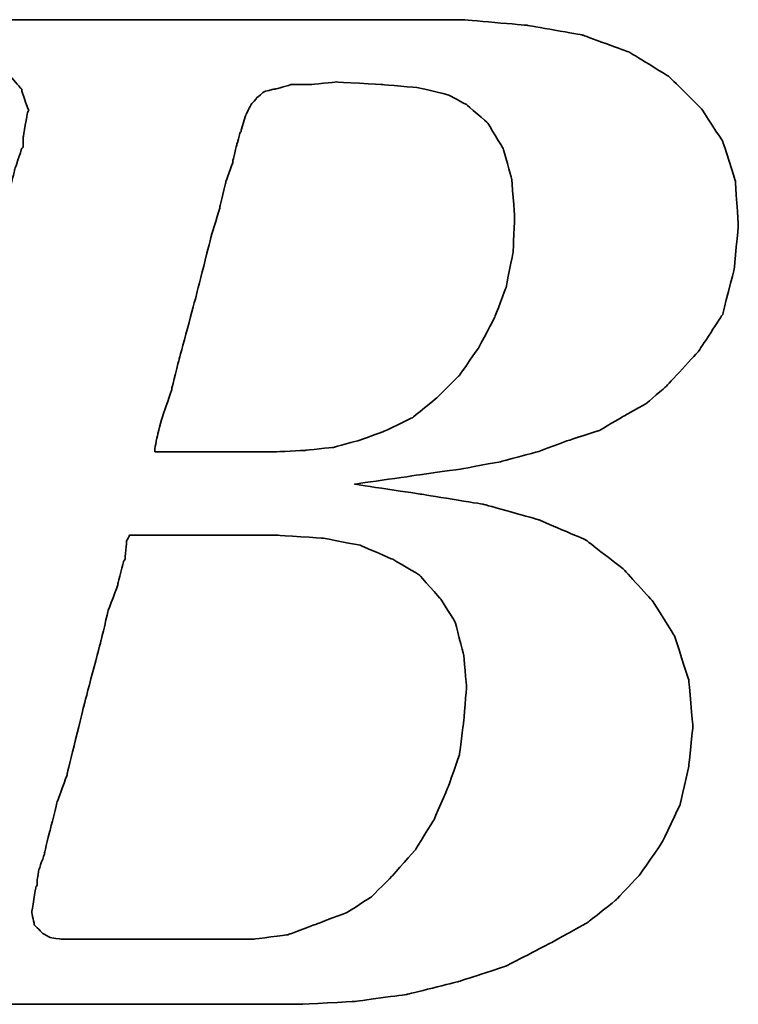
# Model space of a CAD drawing. Header units: millimetres. Extents: x -386 to 3135, y -1989 to 860.
# Tile 577 of 596: x 1724.11 to 1727.52, y -247.77 to -243.1. Entities that reach past the tile are written whole.
import ezdxf

# ---------------------------------------------------------------- set-up
doc = ezdxf.new("R2010")
doc.units = ezdxf.units.MM
doc.layers.add('DIM', color=4, linetype='CONTINUOUS')
doc.layers.add('layer 1', color=7, linetype='CONTINUOUS')

# ---------------------------------------------------------------- blocks, each defined once
blk = doc.blocks.new('TBI MOTION logo(完整正式版)')
at = {"layer": 'layer 1', "color": 22, "lineweight": 35}
for points, knots in [([(-64.65375, -6.86375), (-64.65375, -6.86375), (-64.84375, -7.29625), (-64.84375, -7.29625), (-64.84375, -7.29625), (-64.84375, -7.29625), (-64.86875, -7.34375), (-64.86875, -7.34375), (-64.86875, -7.34375), (-64.86875, -7.34375), (-64.86875, -7.36875), (-64.86875, -7.36875), (-64.86875, -7.36875), (-64.86875, -7.36875), (-65.15375, -7.65375), (-65.15375, -7.65375), (-65.15375, -7.65375), (-65.15375, -7.65375), (-65.17875, -7.65375), (-65.17875, -7.65375), (-65.17875, -7.65375), (-65.17875, -7.65375), (-65.20375, -7.67875), (-65.20375, -7.67875), (-65.20375, -7.67875), (-65.20375, -7.67875), (-65.58875, -7.87125), (-65.58875, -7.87125), (-65.58875, -7.87125), (-65.58875, -7.87125), (-65.63375, -7.87125), (-65.63375, -7.87125), (-65.63375, -7.87125), (-65.63375, -7.87125), (-65.65875, -7.89375), (-65.65875, -7.89375), (-65.65875, -7.89375), (-65.65875, -7.89375), (-66.09375, -7.94375), (-66.09375, -7.94375), (-66.09375, -7.94375), (-66.09375, -7.94375), (-66.11375, -7.94375), (-66.11375, -7.94375), (-66.11375, -7.94375), (-66.11375, -7.94375), (-66.16375, -7.94375), (-66.16375, -7.94375), (-66.16375, -7.94375), (-66.16375, -7.94375), (-66.30875, -7.94375), (-66.30875, -7.94375), (-66.30875, -7.94375), (-66.30875, -7.94375), (-66.69375, -7.94375), (-66.69375, -7.94375), (-66.69375, -7.94375), (-66.69375, -7.94375), (-67.07375, -7.94375), (-67.07375, -7.94375), (-67.07375, -7.94375), (-67.07375, -7.94375), (-67.12375, -7.94375), (-67.12375, -7.94375), (-67.12375, -7.94375), (-67.12375, -7.94375), (-67.12375, -7.96625), (-67.12375, -7.96625), (-67.12375, -7.96625), (-67.12375, -7.96625), (-67.14875, -7.99125), (-67.14875, -7.99125), (-67.14875, -7.99125), (-67.14875, -7.99125), (-67.24375, -8.34875), (-67.24375, -8.34875), (-67.24375, -8.34875), (-67.24375, -8.34875), (-67.31375, -8.68625), (-67.31375, -8.68625), (-67.31375, -8.68625), (-67.31375, -8.68625), (-67.26875, -8.68625), (-67.26875, -8.68625), (-67.26875, -8.68625), (-67.26875, -8.68625), (-67.07375, -8.68625), (-67.07375, -8.68625), (-67.07375, -8.68625), (-67.07375, -8.68625), (-66.54875, -8.68625), (-66.54875, -8.68625), (-66.54875, -8.68625), (-66.54875, -8.68625), (-65.82625, -8.68625), (-65.82625, -8.68625), (-65.82625, -8.68625), (-65.82625, -8.68625), (-65.01375, -8.68625), (-65.01375, -8.68625), (-65.01375, -8.68625), (-65.01375, -8.68625), (-64.05375, -8.68625), (-64.05375, -8.68625), (-64.05375, -8.68625), (-64.05375, -8.68625), (-62.08375, -8.68625), (-62.08375, -8.68625), (-62.08375, -8.68625), (-62.08375, -8.68625), (-60.06875, -8.68625), (-60.06875, -8.68625), (-60.06875, -8.68625), (-60.06875, -8.68625), (-59.10875, -8.68625), (-59.10875, -8.68625), (-59.10875, -8.68625), (-59.10875, -8.68625), (-58.29375, -8.68625), (-58.29375, -8.68625), (-58.29375, -8.68625), (-58.29375, -8.68625), (-57.57375, -8.68625), (-57.57375, -8.68625), (-57.57375, -8.68625), (-57.57375, -8.68625), (-57.04875, -8.68625), (-57.04875, -8.68625), (-57.04875, -8.68625), (-57.04875, -8.68625), (-56.85375, -8.68625), (-56.85375, -8.68625), (-56.85375, -8.68625), (-56.85375, -8.68625), (-56.70875, -8.68625), (-56.70875, -8.68625), (-56.70875, -8.68625), (-56.70875, -8.68625), (-56.61375, -8.68625), (-56.61375, -8.68625), (-56.61375, -8.68625), (-56.61375, -8.68625), (-56.56875, -8.68625), (-56.56875, -8.68625), (-56.56875, -8.68625), (-56.56875, -8.68625), (-55.65375, -8.63875), (-55.65375, -8.63875), (-55.65375, -8.63875), (-55.65375, -8.63875), (-54.76875, -8.51875), (-54.76875, -8.51875), (-54.76875, -8.51875), (-54.76875, -8.51875), (-53.90375, -8.30375), (-53.90375, -8.30375), (-53.90375, -8.30375), (-53.90375, -8.30375), (-53.08875, -8.03875), (-53.08875, -8.03875), (-53.08875, -8.03875), (-53.08875, -8.03875), (-52.34375, -7.65375), (-52.34375, -7.65375), (-52.34375, -7.65375), (-52.34375, -7.65375), (-51.69875, -7.29625), (-51.69875, -7.29625), (-51.69875, -7.29625), (-51.69875, -7.29625), (-51.21875, -6.91125), (-51.21875, -6.91125), (-51.21875, -6.91125), (-51.21875, -6.91125), (-50.83375, -6.50375), (-50.83375, -6.50375), (-50.83375, -6.50375), (-50.83375, -6.50375), (-50.44875, -5.94875), (-50.44875, -5.94875), (-50.44875, -5.94875), (-50.44875, -5.94875), (-50.13875, -5.30375), (-50.13875, -5.30375), (-50.13875, -5.30375), (-50.13875, -5.30375), (-49.99375, -4.65375), (-49.99375, -4.65375), (-49.99375, -4.65375), (-49.99375, -4.65375), (-49.92375, -3.98375), (-49.92375, -3.98375), (-49.92375, -3.98375), (-49.92375, -3.98375), (-49.99375, -3.19374), (-49.99375, -3.19374), (-49.99375, -3.19374), (-49.99375, -3.19374), (-50.23374, -2.44874), (-50.23374, -2.44874), (-50.23374, -2.44874), (-50.23374, -2.44874), (-50.59375, -1.87374), (-50.59375, -1.87374), (-50.59375, -1.87374), (-50.59375, -1.87374), (-51.09875, -1.31874), (-51.09875, -1.31874), (-51.09875, -1.31874), (-51.09875, -1.31874), (-51.74375, -0.81875), (-51.74375, -0.81875), (-51.74375, -0.81875), (-51.74375, -0.81875), (-52.53875, -0.48125), (-52.53875, -0.48125), (-52.53875, -0.48125), (-52.53875, -0.48125), (-53.47375, -0.21875), (-53.47375, -0.21875), (-53.47375, -0.21875), (-53.47375, -0.21875), (-54.52875, -0.04874), (-54.52875, -0.04874), (-54.52875, -0.04874), (-54.52875, -0.04874), (-55.65375, 0.12125), (-55.65375, 0.12125), (-55.65375, 0.12125), (-55.65375, 0.12125), (-54.50375, 0.28624), (-54.50375, 0.28624), (-54.50375, 0.28624), (-54.50375, 0.28624), (-53.83375, 0.38124), (-53.83375, 0.38124), (-53.83375, 0.38124), (-53.83375, 0.38124), (-53.18375, 0.50125), (-53.18375, 0.50125), (-53.18375, 0.50125), (-53.18375, 0.50125), (-52.55875, 0.66874), (-52.55875, 0.66874), (-52.55875, 0.66874), (-52.55875, 0.66874), (-52.03375, 0.86124), (-52.03375, 0.86124), (-52.03375, 0.86124), (-52.03375, 0.86124), (-51.50374, 1.03124), (-51.50374, 1.03124), (-51.50374, 1.03124), (-51.50374, 1.03124), (-51.09875, 1.27125), (-51.09875, 1.27125), (-51.09875, 1.27125), (-51.09875, 1.27125), (-50.71375, 1.48624), (-50.71375, 1.48624), (-50.71375, 1.48624), (-50.71375, 1.48624), (-50.37625, 1.77625), (-50.37625, 1.77625), (-50.37625, 1.77625), (-50.37625, 1.77625), (-49.82375, 2.37625), (-49.82375, 2.37625), (-49.82375, 2.37625), (-49.82375, 2.37625), (-49.41875, 2.99625), (-49.41875, 2.99625), (-49.41875, 2.99625), (-49.41875, 2.99625), (-49.22375, 3.76625), (-49.22375, 3.76625), (-49.22375, 3.76625), (-49.22375, 3.76625), (-49.15375, 4.50874), (-49.15375, 4.50874), (-49.15375, 4.50874), (-49.15375, 4.50874), (-49.20375, 5.25125), (-49.20375, 5.25125), (-49.20375, 5.25125), (-49.20375, 5.25125), (-49.41875, 5.92625), (-49.41875, 5.92625), (-49.41875, 5.92625), (-49.41875, 5.92625), (-49.77875, 6.47625), (-49.77875, 6.47625), (-49.77875, 6.47625), (-49.77875, 6.47625), (-50.33125, 7.02624), (-50.33125, 7.02624), (-50.33125, 7.02624), (-50.33125, 7.02624), (-51.00125, 7.43625), (-51.00125, 7.43625), (-51.00125, 7.43625), (-51.00125, 7.43625), (-51.79375, 7.72625), (-51.79375, 7.72625), (-51.79375, 7.72625), (-51.79375, 7.72625), (-52.72875, 7.89124), (-52.72875, 7.89124), (-52.72875, 7.89124), (-52.72875, 7.89124), (-53.83375, 7.98625), (-53.83375, 7.98625), (-53.83375, 7.98625), (-53.83375, 7.98625), (-53.92875, 7.98625), (-53.92875, 7.98625), (-53.92875, 7.98625), (-53.92875, 7.98625), (-54.26375, 7.98625), (-54.26375, 7.98625), (-54.26375, 7.98625), (-54.26375, 7.98625), (-54.74375, 7.98625), (-54.74375, 7.98625), (-54.74375, 7.98625), (-54.74375, 7.98625), (-55.36875, 7.98625), (-55.36875, 7.98625), (-55.36875, 7.98625), (-55.36875, 7.98625), (-56.13375, 7.98625), (-56.13375, 7.98625), (-56.13375, 7.98625), (-56.13375, 7.98625), (-56.94875, 7.98625), (-56.94875, 7.98625), (-56.94875, 7.98625), (-56.94875, 7.98625), (-58.77625, 7.98625), (-58.77625, 7.98625), (-58.77625, 7.98625), (-58.77625, 7.98625), (-60.59875, 7.98625), (-60.59875, 7.98625), (-60.59875, 7.98625), (-60.59875, 7.98625), (-61.41375, 7.98625), (-61.41375, 7.98625), (-61.41375, 7.98625), (-61.41375, 7.98625), (-62.17875, 7.98625), (-62.17875, 7.98625), (-62.17875, 7.98625), (-62.17875, 7.98625), (-62.80375, 7.98625), (-62.80375, 7.98625), (-62.80375, 7.98625), (-62.80375, 7.98625), (-63.30625, 7.98625), (-63.30625, 7.98625), (-63.30625, 7.98625), (-63.30625, 7.98625), (-63.57375, 7.98625), (-63.57375, 7.98625), (-63.57375, 7.98625), (-63.57375, 7.98625), (-63.57375, 7.96375), (-63.57375, 7.96375), (-63.57375, 7.96375), (-63.57375, 7.96375), (-63.59875, 7.94125), (-63.59875, 7.94125), (-63.59875, 7.94125), (-63.59875, 7.94125), (-63.69375, 7.55625), (-63.69375, 7.55625), (-63.69375, 7.55625), (-63.69375, 7.55625), (-63.76375, 7.24624), (-63.76375, 7.24624), (-63.76375, 7.24624), (-63.76375, 7.24624), (-63.23875, 7.24624), (-63.23875, 7.24624), (-63.23875, 7.24624), (-63.23875, 7.24624), (-62.75875, 7.24624), (-62.75875, 7.24624), (-62.75875, 7.24624), (-62.75875, 7.24624), (-62.61125, 7.24624), (-62.61125, 7.24624), (-62.61125, 7.24624), (-62.61125, 7.24624), (-62.56625, 7.24624), (-62.56625, 7.24624), (-62.56625, 7.24624), (-62.56625, 7.24624), (-62.22875, 7.24624), (-62.22875, 7.24624), (-62.22875, 7.24624), (-62.22875, 7.24624), (-62.20375, 7.24624), (-62.20375, 7.24624), (-62.20375, 7.24624), (-62.20375, 7.24624), (-62.17875, 7.21875), (-62.17875, 7.21875), (-62.17875, 7.21875), (-62.17875, 7.21875), (-61.96375, 7.17125), (-61.96375, 7.17125), (-61.96375, 7.17125), (-61.96375, 7.17125), (-61.72375, 7.12624), (-61.72375, 7.12624), (-61.72375, 7.12624), (-61.72375, 7.12624), (-61.70375, 7.12624), (-61.70375, 7.12624), (-61.70375, 7.12624), (-61.70375, 7.12624), (-61.55875, 7.07624), (-61.55875, 7.07624), (-61.55875, 7.07624), (-61.55875, 7.07624), (-61.50875, 7.07624), (-61.50875, 7.07624), (-61.50875, 7.07624), (-61.50875, 7.07624), (-61.48375, 7.02624), (-61.48375, 7.02624), (-61.48375, 7.02624), (-61.48375, 7.02624), (-61.31875, 6.83375), (-61.31875, 6.83375), (-61.31875, 6.83375), (-61.31875, 6.83375), (-61.29375, 6.81125), (-61.29375, 6.81125), (-61.29375, 6.81125), (-61.29375, 6.81125), (-61.29375, 6.78625), (-61.29375, 6.78625), (-61.29375, 6.78625), (-61.29375, 6.78625), (-61.19875, 6.50124), (-61.19875, 6.50124), (-61.19875, 6.50124), (-61.19875, 6.50124), (-61.17375, 6.45124), (-61.17375, 6.45124), (-61.17375, 6.45124), (-61.17375, 6.45124), (-61.19875, 6.40625), (-61.19875, 6.40625), (-61.19875, 6.40625), (-61.19875, 6.40625), (-61.26875, 5.99624), (-61.26875, 5.99624), (-61.26875, 5.99624), (-61.26875, 5.99624), (-61.26875, 5.85125), (-61.26875, 5.85125), (-61.26875, 5.85125), (-61.26875, 5.85125), (-61.26875, 5.82625), (-61.26875, 5.82625), (-61.26875, 5.82625), (-61.26875, 5.82625), (-61.29375, 5.80625), (-61.29375, 5.80625), (-61.29375, 5.80625), (-61.29375, 5.80625), (-61.34125, 5.66125), (-61.34125, 5.66125), (-61.34125, 5.66125), (-61.34125, 5.66125), (-61.41375, 5.44625), (-61.41375, 5.44625), (-61.41375, 5.44625), (-61.41375, 5.44625), (-61.48375, 5.15625), (-61.48375, 5.15625), (-61.48375, 5.15625), (-61.48375, 5.15625), (-61.58375, 4.82124), (-61.58375, 4.82124), (-61.58375, 4.82124), (-61.58375, 4.82124), (-61.79875, 4.00375), (-61.79875, 4.00375), (-61.79875, 4.00375), (-61.79875, 4.00375), (-62.05875, 2.99625), (-62.05875, 2.99625), (-62.05875, 2.99625), (-62.05875, 2.99625), (-62.34875, 1.91625), (-62.34875, 1.91625), (-62.34875, 1.91625), (-62.34875, 1.91625), (-62.97375, -0.41124), (-62.97375, -0.41124), (-62.97375, -0.41124), (-62.97375, -0.41124), (-63.59875, -2.75875), (-63.59875, -2.75875), (-63.59875, -2.75875), (-63.59875, -2.75875), (-63.88375, -3.86374), (-63.88375, -3.86374), (-63.88375, -3.86374), (-63.88375, -3.86374), (-64.14875, -4.82374), (-64.14875, -4.82374), (-64.14875, -4.82374), (-64.14875, -4.82374), (-64.36375, -5.64125), (-64.36375, -5.64125), (-64.36375, -5.64125), (-64.36375, -5.64125), (-64.43625, -5.97625), (-64.43625, -5.97625), (-64.43625, -5.97625), (-64.43625, -5.97625), (-64.50875, -6.28625), (-64.50875, -6.28625), (-64.50875, -6.28625), (-64.50875, -6.28625), (-64.50875, -6.30875), (-64.50875, -6.30875), (-64.50875, -6.30875), (-64.50875, -6.30875), (-64.57875, -6.50375), (-64.57875, -6.50375), (-64.57875, -6.50375), (-64.57875, -6.50375), (-64.62875, -6.69625), (-64.62875, -6.69625), (-64.62875, -6.69625), (-64.62875, -6.69625), (-64.62875, -6.76875), (-64.62875, -6.76875), (-64.62875, -6.76875), (-64.62875, -6.76875), (-64.62875, -6.81375), (-64.62875, -6.81375), (-64.62875, -6.81375), (-64.62875, -6.81375), (-64.62875, -6.83875), (-64.62875, -6.83875), (-64.62875, -6.83875), (-64.62875, -6.83875), (-64.65375, -6.86375), (-64.65375, -6.86375)], [0, 0, 0, 0, 0.00719424, 0.00719424, 0.00719424, 0.00719425, 0.01438849, 0.01438849, 0.01438849, 0.0143885, 0.02158273, 0.02158273, 0.02158273, 0.02158274, 0.02877698, 0.02877698, 0.02877698, 0.02877699, 0.03597122, 0.03597122, 0.03597122, 0.03597123, 0.04316547, 0.04316547, 0.04316547, 0.04316548, 0.05035971, 0.05035971, 0.05035971, 0.05035972, 0.05755396, 0.05755396, 0.05755396, 0.05755397, 0.0647482, 0.0647482, 0.0647482, 0.06474821, 0.07194245, 0.07194245, 0.07194245, 0.07194246, 0.07913669, 0.07913669, 0.07913669, 0.0791367, 0.08633094, 0.08633094, 0.08633094, 0.08633095, 0.09352518, 0.09352518, 0.09352518, 0.09352519, 0.10071942, 0.10071942, 0.10071942, 0.10071943, 0.10791367, 0.10791367, 0.10791367, 0.10791368, 0.11510791, 0.11510791, 0.11510791, 0.11510792, 0.12230216, 0.12230216, 0.12230216, 0.12230217, 0.1294964, 0.1294964, 0.1294964, 0.12949641, 0.13669065, 0.13669065, 0.13669065, 0.13669066, 0.14388489, 0.14388489, 0.14388489, 0.1438849, 0.15107914, 0.15107914, 0.15107914, 0.15107915, 0.15827338, 0.15827338, 0.15827338, 0.15827339, 0.16546763, 0.16546763, 0.16546763, 0.16546764, 0.17266187, 0.17266187, 0.17266187, 0.17266188, 0.17985612, 0.17985612, 0.17985612, 0.17985613, 0.18705036, 0.18705036, 0.18705036, 0.18705037, 0.1942446, 0.1942446, 0.1942446, 0.19424461, 0.20143885, 0.20143885, 0.20143885, 0.20143886, 0.20863309, 0.20863309, 0.20863309, 0.2086331, 0.21582734, 0.21582734, 0.21582734, 0.21582735, 0.22302158, 0.22302158, 0.22302158, 0.22302159, 0.23021583, 0.23021583, 0.23021583, 0.23021584, 0.23741007, 0.23741007, 0.23741007, 0.23741008, 0.24460432, 0.24460432, 0.24460432, 0.24460433, 0.25179856, 0.25179856, 0.25179856, 0.25179857, 0.25899281, 0.25899281, 0.25899281, 0.25899282, 0.26618705, 0.26618705, 0.26618705, 0.26618706, 0.27338129, 0.27338129, 0.27338129, 0.2733813, 0.28057554, 0.28057554, 0.28057554, 0.28057555, 0.28776978, 0.28776978, 0.28776978, 0.28776979, 0.29496403, 0.29496403, 0.29496403, 0.29496404, 0.30215827, 0.30215827, 0.30215827, 0.30215828, 0.30935252, 0.30935252, 0.30935252, 0.30935253, 0.31654676, 0.31654676, 0.31654676, 0.31654677, 0.32374101, 0.32374101, 0.32374101, 0.32374102, 0.33093525, 0.33093525, 0.33093525, 0.33093526, 0.3381295, 0.3381295, 0.3381295, 0.33812951, 0.34532374, 0.34532374, 0.34532374, 0.34532375, 0.35251799, 0.35251799, 0.35251799, 0.352518, 0.35971223, 0.35971223, 0.35971223, 0.35971224, 0.36690647, 0.36690647, 0.36690647, 0.36690648, 0.37410072, 0.37410072, 0.37410072, 0.37410073, 0.38129496, 0.38129496, 0.38129496, 0.38129497, 0.38848921, 0.38848921, 0.38848921, 0.38848922, 0.39568345, 0.39568345, 0.39568345, 0.39568346, 0.4028777, 0.4028777, 0.4028777, 0.40287771, 0.41007194, 0.41007194, 0.41007194, 0.41007195, 0.41726619, 0.41726619, 0.41726619, 0.4172662, 0.42446043, 0.42446043, 0.42446043, 0.42446044, 0.43165468, 0.43165468, 0.43165468, 0.43165469, 0.43884892, 0.43884892, 0.43884892, 0.43884893, 0.44604317, 0.44604317, 0.44604317, 0.44604318, 0.45323741, 0.45323741, 0.45323741, 0.45323742, 0.46043165, 0.46043165, 0.46043165, 0.46043166, 0.4676259, 0.4676259, 0.4676259, 0.46762591, 0.47482014, 0.47482014, 0.47482014, 0.47482015, 0.48201439, 0.48201439, 0.48201439, 0.4820144, 0.48920863, 0.48920863, 0.48920863, 0.48920864, 0.49640288, 0.49640288, 0.49640288, 0.49640289, 0.50359712, 0.50359712, 0.50359712, 0.50359713, 0.51079137, 0.51079137, 0.51079137, 0.51079138, 0.51798561, 0.51798561, 0.51798561, 0.51798562, 0.52517986, 0.52517986, 0.52517986, 0.52517987, 0.5323741, 0.5323741, 0.5323741, 0.53237411, 0.53956835, 0.53956835, 0.53956835, 0.53956836, 0.54676259, 0.54676259, 0.54676259, 0.5467626, 0.55395683, 0.55395683, 0.55395683, 0.55395684, 0.56115108, 0.56115108, 0.56115108, 0.56115109, 0.56834532, 0.56834532, 0.56834532, 0.56834533, 0.57553957, 0.57553957, 0.57553957, 0.57553958, 0.58273381, 0.58273381, 0.58273381, 0.58273382, 0.58992806, 0.58992806, 0.58992806, 0.58992807, 0.5971223, 0.5971223, 0.5971223, 0.59712231, 0.60431655, 0.60431655, 0.60431655, 0.60431656, 0.61151079, 0.61151079, 0.61151079, 0.6115108, 0.61870504, 0.61870504, 0.61870504, 0.61870505, 0.62589928, 0.62589928, 0.62589928, 0.62589929, 0.63309353, 0.63309353, 0.63309353, 0.63309354, 0.64028777, 0.64028777, 0.64028777, 0.64028778, 0.64748201, 0.64748201, 0.64748201, 0.64748202, 0.65467626, 0.65467626, 0.65467626, 0.65467627, 0.6618705, 0.6618705, 0.6618705, 0.66187051, 0.66906475, 0.66906475, 0.66906475, 0.66906476, 0.67625899, 0.67625899, 0.67625899, 0.676259, 0.68345324, 0.68345324, 0.68345324, 0.68345325, 0.69064748, 0.69064748, 0.69064748, 0.69064749, 0.69784173, 0.69784173, 0.69784173, 0.69784174, 0.70503597, 0.70503597, 0.70503597, 0.70503598, 0.71223022, 0.71223022, 0.71223022, 0.71223023, 0.71942446, 0.71942446, 0.71942446, 0.71942447, 0.72661871, 0.72661871, 0.72661871, 0.72661872, 0.73381295, 0.73381295, 0.73381295, 0.73381296, 0.74100719, 0.74100719, 0.74100719, 0.7410072, 0.74820144, 0.74820144, 0.74820144, 0.74820145, 0.75539568, 0.75539568, 0.75539568, 0.75539569, 0.76258993, 0.76258993, 0.76258993, 0.76258994, 0.76978417, 0.76978417, 0.76978417, 0.76978418, 0.77697842, 0.77697842, 0.77697842, 0.77697843, 0.78417266, 0.78417266, 0.78417266, 0.78417267, 0.79136691, 0.79136691, 0.79136691, 0.79136692, 0.79856115, 0.79856115, 0.79856115, 0.79856116, 0.8057554, 0.8057554, 0.8057554, 0.80575541, 0.81294964, 0.81294964, 0.81294964, 0.81294965, 0.82014388, 0.82014388, 0.82014388, 0.82014389, 0.82733813, 0.82733813, 0.82733813, 0.82733814, 0.83453237, 0.83453237, 0.83453237, 0.83453238, 0.84172662, 0.84172662, 0.84172662, 0.84172663, 0.84892086, 0.84892086, 0.84892086, 0.84892087, 0.85611511, 0.85611511, 0.85611511, 0.85611512, 0.86330935, 0.86330935, 0.86330935, 0.86330936, 0.8705036, 0.8705036, 0.8705036, 0.87050361, 0.87769784, 0.87769784, 0.87769784, 0.87769785, 0.88489209, 0.88489209, 0.88489209, 0.8848921, 0.89208633, 0.89208633, 0.89208633, 0.89208634, 0.89928058, 0.89928058, 0.89928058, 0.89928059, 0.90647482, 0.90647482, 0.90647482, 0.90647483, 0.91366906, 0.91366906, 0.91366906, 0.91366907, 0.92086331, 0.92086331, 0.92086331, 0.92086332, 0.92805755, 0.92805755, 0.92805755, 0.92805756, 0.9352518, 0.9352518, 0.9352518, 0.93525181, 0.94244604, 0.94244604, 0.94244604, 0.94244605, 0.94964029, 0.94964029, 0.94964029, 0.9496403, 0.95683453, 0.95683453, 0.95683453, 0.95683454, 0.96402878, 0.96402878, 0.96402878, 0.96402879, 0.97122302, 0.97122302, 0.97122302, 0.97122303, 0.97841727, 0.97841727, 0.97841727, 0.97841728, 0.98561151, 0.98561151, 0.98561151, 0.98561152, 0.99280576, 0.99280576, 0.99280576, 0.99280577, 1, 1, 1, 1]), ([(-57.50375, 6.35625), (-57.50375, 6.35625), (-57.57375, 6.11625), (-57.57375, 6.11625), (-57.57375, 6.11625), (-57.57375, 6.11625), (-57.57375, 6.09125), (-57.57375, 6.09125), (-57.57375, 6.09125), (-57.57375, 6.09125), (-57.59875, 6.06625), (-57.59875, 6.06625), (-57.59875, 6.06625), (-57.59875, 6.06625), (-57.64875, 5.87625), (-57.64875, 5.87625), (-57.64875, 5.87625), (-57.64875, 5.87625), (-57.71875, 5.58875), (-57.71875, 5.58875), (-57.71875, 5.58875), (-57.71875, 5.58875), (-57.71875, 5.56625), (-57.71875, 5.56625), (-57.71875, 5.56625), (-57.71875, 5.56625), (-57.83875, 5.23125), (-57.83875, 5.23125), (-57.83875, 5.23125), (-57.83875, 5.23125), (-57.93625, 4.82124), (-57.93625, 4.82124), (-57.93625, 4.82124), (-57.93625, 4.82124), (-57.93625, 4.79624), (-57.93625, 4.79624), (-57.93625, 4.79624), (-57.93625, 4.79624), (-58.07875, 4.34125), (-58.07875, 4.34125), (-58.07875, 4.34125), (-58.07875, 4.34125), (-58.34375, 3.28625), (-58.34375, 3.28625), (-58.34375, 3.28625), (-58.34375, 3.28625), (-58.62875, 2.23124), (-58.62875, 2.23124), (-58.62875, 2.23124), (-58.62875, 2.23124), (-58.74875, 1.75125), (-58.74875, 1.75125), (-58.74875, 1.75125), (-58.74875, 1.75125), (-58.74875, 1.72625), (-58.74875, 1.72625), (-58.74875, 1.72625), (-58.74875, 1.72625), (-58.89375, 1.31625), (-58.89375, 1.31625), (-58.89375, 1.31625), (-58.89375, 1.31625), (-58.98875, 0.98124), (-58.98875, 0.98124), (-58.98875, 0.98124), (-58.98875, 0.98124), (-59.03875, 0.71625), (-59.03875, 0.71625), (-59.03875, 0.71625), (-59.03875, 0.71625), (-59.03875, 0.66874), (-59.03875, 0.66874), (-59.03875, 0.66874), (-59.03875, 0.66874), (-58.91875, 0.66874), (-58.91875, 0.66874), (-58.91875, 0.66874), (-58.91875, 0.66874), (-58.53375, 0.66874), (-58.53375, 0.66874), (-58.53375, 0.66874), (-58.53375, 0.66874), (-58.10375, 0.66874), (-58.10375, 0.66874), (-58.10375, 0.66874), (-58.10375, 0.66874), (-57.66875, 0.66874), (-57.66875, 0.66874), (-57.66875, 0.66874), (-57.66875, 0.66874), (-57.33375, 0.66874), (-57.33375, 0.66874), (-57.33375, 0.66874), (-57.33375, 0.66874), (-57.09375, 0.66874), (-57.09375, 0.66874), (-57.09375, 0.66874), (-57.09375, 0.66874), (-56.99875, 0.66874), (-56.99875, 0.66874), (-56.99875, 0.66874), (-56.99875, 0.66874), (-56.49375, 0.69374), (-56.49375, 0.69374), (-56.49375, 0.69374), (-56.49375, 0.69374), (-56.01375, 0.74374), (-56.01375, 0.74374), (-56.01375, 0.74374), (-56.01375, 0.74374), (-55.58375, 0.86124), (-55.58375, 0.86124), (-55.58375, 0.86124), (-55.58375, 0.86124), (-55.17375, 1.00624), (-55.17375, 1.00624), (-55.17375, 1.00624), (-55.17375, 1.00624), (-54.67375, 1.24625), (-54.67375, 1.24625), (-54.67375, 1.24625), (-54.67375, 1.24625), (-54.26375, 1.58124), (-54.26375, 1.58124), (-54.26375, 1.58124), (-54.26375, 1.58124), (-53.87875, 1.96374), (-53.87875, 1.96374), (-53.87875, 1.96374), (-53.87875, 1.96374), (-53.54375, 2.44625), (-53.54375, 2.44625), (-53.54375, 2.44625), (-53.54375, 2.44625), (-53.27875, 2.95125), (-53.27875, 2.95125), (-53.27875, 2.95125), (-53.27875, 2.95125), (-53.08875, 3.45124), (-53.08875, 3.45124), (-53.08875, 3.45124), (-53.08875, 3.45124), (-52.96875, 4.05124), (-52.96875, 4.05124), (-52.96875, 4.05124), (-52.96875, 4.05124), (-52.94375, 4.65125), (-52.94375, 4.65125), (-52.94375, 4.65125), (-52.94375, 4.65125), (-52.99375, 5.30125), (-52.99375, 5.30125), (-52.99375, 5.30125), (-52.99375, 5.30125), (-53.13875, 5.80625), (-53.13875, 5.80625), (-53.13875, 5.80625), (-53.13875, 5.80625), (-53.39875, 6.23625), (-53.39875, 6.23625), (-53.39875, 6.23625), (-53.39875, 6.23625), (-53.75875, 6.54875), (-53.75875, 6.54875), (-53.75875, 6.54875), (-53.75875, 6.54875), (-54.07375, 6.71625), (-54.07375, 6.71625), (-54.07375, 6.71625), (-54.07375, 6.71625), (-54.57375, 6.83375), (-54.57375, 6.83375), (-54.57375, 6.83375), (-54.57375, 6.83375), (-55.17375, 6.88625), (-55.17375, 6.88625), (-55.17375, 6.88625), (-55.17375, 6.88625), (-55.96875, 6.93125), (-55.96875, 6.93125), (-55.96875, 6.93125), (-55.96875, 6.93125), (-56.39875, 6.88625), (-56.39875, 6.88625), (-56.39875, 6.88625), (-56.39875, 6.88625), (-56.42125, 6.88625), (-56.42125, 6.88625), (-56.42125, 6.88625), (-56.42125, 6.88625), (-56.73375, 6.88625), (-56.73375, 6.88625), (-56.73375, 6.88625), (-56.73375, 6.88625), (-56.99875, 6.81125), (-56.99875, 6.81125), (-56.99875, 6.81125), (-56.99875, 6.81125), (-57.02375, 6.81125), (-57.02375, 6.81125), (-57.02375, 6.81125), (-57.02375, 6.81125), (-57.18875, 6.76625), (-57.18875, 6.76625), (-57.18875, 6.76625), (-57.18875, 6.76625), (-57.30875, 6.66625), (-57.30875, 6.66625), (-57.30875, 6.66625), (-57.30875, 6.66625), (-57.40875, 6.54875), (-57.40875, 6.54875), (-57.40875, 6.54875), (-57.40875, 6.54875), (-57.50375, 6.35625), (-57.50375, 6.35625)], [0, 0, 0, 0, 0.01851852, 0.01851852, 0.01851852, 0.01851853, 0.03703704, 0.03703704, 0.03703704, 0.03703705, 0.05555556, 0.05555556, 0.05555556, 0.05555557, 0.07407407, 0.07407407, 0.07407407, 0.07407408, 0.09259259, 0.09259259, 0.09259259, 0.0925926, 0.11111111, 0.11111111, 0.11111111, 0.11111112, 0.12962963, 0.12962963, 0.12962963, 0.12962964, 0.14814815, 0.14814815, 0.14814815, 0.14814816, 0.16666667, 0.16666667, 0.16666667, 0.16666668, 0.18518519, 0.18518519, 0.18518519, 0.1851852, 0.2037037, 0.2037037, 0.2037037, 0.20370371, 0.22222222, 0.22222222, 0.22222222, 0.22222223, 0.24074074, 0.24074074, 0.24074074, 0.24074075, 0.25925926, 0.25925926, 0.25925926, 0.25925927, 0.27777778, 0.27777778, 0.27777778, 0.27777779, 0.2962963, 0.2962963, 0.2962963, 0.29629631, 0.31481481, 0.31481481, 0.31481481, 0.31481482, 0.33333333, 0.33333333, 0.33333333, 0.33333334, 0.35185185, 0.35185185, 0.35185185, 0.35185186, 0.37037037, 0.37037037, 0.37037037, 0.37037038, 0.38888889, 0.38888889, 0.38888889, 0.3888889, 0.40740741, 0.40740741, 0.40740741, 0.40740742, 0.42592593, 0.42592593, 0.42592593, 0.42592594, 0.44444444, 0.44444444, 0.44444444, 0.44444445, 0.46296296, 0.46296296, 0.46296296, 0.46296297, 0.48148148, 0.48148148, 0.48148148, 0.48148149, 0.5, 0.5, 0.5, 0.50000001, 0.51851852, 0.51851852, 0.51851852, 0.51851853, 0.53703704, 0.53703704, 0.53703704, 0.53703705, 0.55555556, 0.55555556, 0.55555556, 0.55555557, 0.57407407, 0.57407407, 0.57407407, 0.57407408, 0.59259259, 0.59259259, 0.59259259, 0.5925926, 0.61111111, 0.61111111, 0.61111111, 0.61111112, 0.62962963, 0.62962963, 0.62962963, 0.62962964, 0.64814815, 0.64814815, 0.64814815, 0.64814816, 0.66666667, 0.66666667, 0.66666667, 0.66666668, 0.68518519, 0.68518519, 0.68518519, 0.6851852, 0.7037037, 0.7037037, 0.7037037, 0.70370371, 0.72222222, 0.72222222, 0.72222222, 0.72222223, 0.74074074, 0.74074074, 0.74074074, 0.74074075, 0.75925926, 0.75925926, 0.75925926, 0.75925927, 0.77777778, 0.77777778, 0.77777778, 0.77777779, 0.7962963, 0.7962963, 0.7962963, 0.79629631, 0.81481481, 0.81481481, 0.81481481, 0.81481482, 0.83333333, 0.83333333, 0.83333333, 0.83333334, 0.85185185, 0.85185185, 0.85185185, 0.85185186, 0.87037037, 0.87037037, 0.87037037, 0.87037038, 0.88888889, 0.88888889, 0.88888889, 0.8888889, 0.90740741, 0.90740741, 0.90740741, 0.90740742, 0.92592593, 0.92592593, 0.92592593, 0.92592594, 0.94444444, 0.94444444, 0.94444444, 0.94444445, 0.96296296, 0.96296296, 0.96296296, 0.96296297, 0.98148148, 0.98148148, 0.98148148, 0.98148149, 1, 1, 1, 1]), ([(-61.03125, -6.57375), (-61.03125, -6.57375), (-61.03125, -6.67125), (-61.03125, -6.67125), (-61.03125, -6.67125), (-61.03125, -6.67125), (-61.05375, -6.69625), (-61.05375, -6.69625), (-61.05375, -6.69625), (-61.05375, -6.69625), (-61.12375, -7.12875), (-61.12375, -7.12875), (-61.12375, -7.12875), (-61.12375, -7.12875), (-61.07875, -7.34375), (-61.07875, -7.34375), (-61.07875, -7.34375), (-61.07875, -7.34375), (-60.93375, -7.48875), (-60.93375, -7.48875), (-60.93375, -7.48875), (-60.93375, -7.48875), (-60.81375, -7.55625), (-60.81375, -7.55625), (-60.81375, -7.55625), (-60.81375, -7.55625), (-60.62375, -7.58375), (-60.62375, -7.58375), (-60.62375, -7.58375), (-60.62375, -7.58375), (-60.30875, -7.58375), (-60.30875, -7.58375), (-60.30875, -7.58375), (-60.30875, -7.58375), (-59.97375, -7.58375), (-59.97375, -7.58375), (-59.97375, -7.58375), (-59.97375, -7.58375), (-59.87875, -7.58375), (-59.87875, -7.58375), (-59.87875, -7.58375), (-59.87875, -7.58375), (-59.63625, -7.58375), (-59.63625, -7.58375), (-59.63625, -7.58375), (-59.63625, -7.58375), (-58.96875, -7.58375), (-58.96875, -7.58375), (-58.96875, -7.58375), (-58.96875, -7.58375), (-58.29375, -7.58375), (-58.29375, -7.58375), (-58.29375, -7.58375), (-58.29375, -7.58375), (-58.05375, -7.58375), (-58.05375, -7.58375), (-58.05375, -7.58375), (-58.05375, -7.58375), (-57.98375, -7.58375), (-57.98375, -7.58375), (-57.98375, -7.58375), (-57.98375, -7.58375), (-57.35875, -7.58375), (-57.35875, -7.58375), (-57.35875, -7.58375), (-57.35875, -7.58375), (-56.78375, -7.50875), (-56.78375, -7.50875), (-56.78375, -7.50875), (-56.78375, -7.50875), (-56.27875, -7.31875), (-56.27875, -7.31875), (-56.27875, -7.31875), (-56.27875, -7.31875), (-55.77375, -7.12875), (-55.77375, -7.12875), (-55.77375, -7.12875), (-55.77375, -7.12875), (-55.36875, -6.86375), (-55.36875, -6.86375), (-55.36875, -6.86375), (-55.36875, -6.86375), (-55.00875, -6.50375), (-55.00875, -6.50375), (-55.00875, -6.50375), (-55.00875, -6.50375), (-54.62375, -6.06875), (-54.62375, -6.06875), (-54.62375, -6.06875), (-54.62375, -6.06875), (-54.31375, -5.56875), (-54.31375, -5.56875), (-54.31375, -5.56875), (-54.31375, -5.56875), (-54.07375, -5.01625), (-54.07375, -5.01625), (-54.07375, -5.01625), (-54.07375, -5.01625), (-53.87875, -4.46374), (-53.87875, -4.46374), (-53.87875, -4.46374), (-53.87875, -4.46374), (-53.80875, -3.91375), (-53.80875, -3.91375), (-53.80875, -3.91375), (-53.80875, -3.91375), (-53.75875, -3.31375), (-53.75875, -3.31375), (-53.75875, -3.31375), (-53.75875, -3.31375), (-53.80875, -2.75875), (-53.80875, -2.75875), (-53.80875, -2.75875), (-53.80875, -2.75875), (-53.95375, -2.20875), (-53.95375, -2.20875), (-53.95375, -2.20875), (-53.95375, -2.20875), (-54.19375, -1.82625), (-54.19375, -1.82625), (-54.19375, -1.82625), (-54.19375, -1.82625), (-54.55375, -1.41875), (-54.55375, -1.41875), (-54.55375, -1.41875), (-54.55375, -1.41875), (-55.00875, -1.15125), (-55.00875, -1.15125), (-55.00875, -1.15125), (-55.00875, -1.15125), (-55.56125, -0.91375), (-55.56125, -0.91375), (-55.56125, -0.91375), (-55.56125, -0.91375), (-56.18125, -0.79375), (-56.18125, -0.79375), (-56.18125, -0.79375), (-56.18125, -0.79375), (-56.94875, -0.74374), (-56.94875, -0.74374), (-56.94875, -0.74374), (-56.94875, -0.74374), (-56.99875, -0.74374), (-56.99875, -0.74374), (-56.99875, -0.74374), (-56.99875, -0.74374), (-57.09375, -0.74374), (-57.09375, -0.74374), (-57.09375, -0.74374), (-57.09375, -0.74374), (-57.38375, -0.74374), (-57.38375, -0.74374), (-57.38375, -0.74374), (-57.38375, -0.74374), (-57.76875, -0.74374), (-57.76875, -0.74374), (-57.76875, -0.74374), (-57.76875, -0.74374), (-58.24625, -0.74374), (-58.24625, -0.74374), (-58.24625, -0.74374), (-58.24625, -0.74374), (-58.72875, -0.74374), (-58.72875, -0.74374), (-58.72875, -0.74374), (-58.72875, -0.74374), (-59.20875, -0.74374), (-59.20875, -0.74374), (-59.20875, -0.74374), (-59.20875, -0.74374), (-59.46875, -0.74374), (-59.46875, -0.74374), (-59.46875, -0.74374), (-59.46875, -0.74374), (-59.51625, -0.83875), (-59.51625, -0.83875), (-59.51625, -0.83875), (-59.51625, -0.83875), (-59.54375, -1.15125), (-59.54375, -1.15125), (-59.54375, -1.15125), (-59.54375, -1.15125), (-59.56375, -1.17874), (-59.56375, -1.17874), (-59.56375, -1.17874), (-59.56375, -1.17874), (-59.66375, -1.55875), (-59.66375, -1.55875), (-59.66375, -1.55875), (-59.66375, -1.55875), (-59.66375, -1.58375), (-59.66375, -1.58375), (-59.66375, -1.58375), (-59.66375, -1.58375), (-59.82875, -2.01874), (-59.82875, -2.01874), (-59.82875, -2.01874), (-59.82875, -2.01874), (-59.94875, -2.52125), (-59.94875, -2.52125), (-59.94875, -2.52125), (-59.94875, -2.52125), (-60.23875, -3.62375), (-60.23875, -3.62375), (-60.23875, -3.62375), (-60.23875, -3.62375), (-60.52375, -4.77624), (-60.52375, -4.77624), (-60.52375, -4.77624), (-60.52375, -4.77624), (-60.52375, -4.79874), (-60.52375, -4.79874), (-60.52375, -4.79874), (-60.52375, -4.79874), (-60.69125, -5.25375), (-60.69125, -5.25375), (-60.69125, -5.25375), (-60.69125, -5.25375), (-60.81375, -5.73625), (-60.81375, -5.73625), (-60.81375, -5.73625), (-60.81375, -5.73625), (-60.90875, -6.11875), (-60.90875, -6.11875), (-60.90875, -6.11875), (-60.90875, -6.11875), (-60.90875, -6.14375), (-60.90875, -6.14375), (-60.90875, -6.14375), (-60.90875, -6.14375), (-61.00375, -6.40875), (-61.00375, -6.40875), (-61.00375, -6.40875), (-61.00375, -6.40875), (-61.03125, -6.57375), (-61.03125, -6.57375)], [0, 0, 0, 0, 0.01694915, 0.01694915, 0.01694915, 0.01694916, 0.03389831, 0.03389831, 0.03389831, 0.03389832, 0.05084746, 0.05084746, 0.05084746, 0.05084747, 0.06779661, 0.06779661, 0.06779661, 0.06779662, 0.08474576, 0.08474576, 0.08474576, 0.08474577, 0.10169492, 0.10169492, 0.10169492, 0.10169493, 0.11864407, 0.11864407, 0.11864407, 0.11864408, 0.13559322, 0.13559322, 0.13559322, 0.13559323, 0.15254237, 0.15254237, 0.15254237, 0.15254238, 0.16949153, 0.16949153, 0.16949153, 0.16949154, 0.18644068, 0.18644068, 0.18644068, 0.18644069, 0.20338983, 0.20338983, 0.20338983, 0.20338984, 0.22033898, 0.22033898, 0.22033898, 0.22033899, 0.23728814, 0.23728814, 0.23728814, 0.23728815, 0.25423729, 0.25423729, 0.25423729, 0.2542373, 0.27118644, 0.27118644, 0.27118644, 0.27118645, 0.28813559, 0.28813559, 0.28813559, 0.2881356, 0.30508475, 0.30508475, 0.30508475, 0.30508476, 0.3220339, 0.3220339, 0.3220339, 0.32203391, 0.33898305, 0.33898305, 0.33898305, 0.33898306, 0.3559322, 0.3559322, 0.3559322, 0.35593221, 0.37288136, 0.37288136, 0.37288136, 0.37288137, 0.38983051, 0.38983051, 0.38983051, 0.38983052, 0.40677966, 0.40677966, 0.40677966, 0.40677967, 0.42372881, 0.42372881, 0.42372881, 0.42372882, 0.44067797, 0.44067797, 0.44067797, 0.44067798, 0.45762712, 0.45762712, 0.45762712, 0.45762713, 0.47457627, 0.47457627, 0.47457627, 0.47457628, 0.49152542, 0.49152542, 0.49152542, 0.49152543, 0.50847458, 0.50847458, 0.50847458, 0.50847459, 0.52542373, 0.52542373, 0.52542373, 0.52542374, 0.54237288, 0.54237288, 0.54237288, 0.54237289, 0.55932203, 0.55932203, 0.55932203, 0.55932204, 0.57627119, 0.57627119, 0.57627119, 0.5762712, 0.59322034, 0.59322034, 0.59322034, 0.59322035, 0.61016949, 0.61016949, 0.61016949, 0.6101695, 0.62711864, 0.62711864, 0.62711864, 0.62711865, 0.6440678, 0.6440678, 0.6440678, 0.64406781, 0.66101695, 0.66101695, 0.66101695, 0.66101696, 0.6779661, 0.6779661, 0.6779661, 0.67796611, 0.69491525, 0.69491525, 0.69491525, 0.69491526, 0.71186441, 0.71186441, 0.71186441, 0.71186442, 0.72881356, 0.72881356, 0.72881356, 0.72881357, 0.74576271, 0.74576271, 0.74576271, 0.74576272, 0.76271186, 0.76271186, 0.76271186, 0.76271187, 0.77966102, 0.77966102, 0.77966102, 0.77966103, 0.79661017, 0.79661017, 0.79661017, 0.79661018, 0.81355932, 0.81355932, 0.81355932, 0.81355933, 0.83050847, 0.83050847, 0.83050847, 0.83050848, 0.84745763, 0.84745763, 0.84745763, 0.84745764, 0.86440678, 0.86440678, 0.86440678, 0.86440679, 0.88135593, 0.88135593, 0.88135593, 0.88135594, 0.89830508, 0.89830508, 0.89830508, 0.89830509, 0.91525424, 0.91525424, 0.91525424, 0.91525425, 0.93220339, 0.93220339, 0.93220339, 0.9322034, 0.94915254, 0.94915254, 0.94915254, 0.94915255, 0.96610169, 0.96610169, 0.96610169, 0.9661017, 0.98305085, 0.98305085, 0.98305085, 0.98305086, 1, 1, 1, 1])]:
    blk.add_open_spline(points, degree=3, knots=knots, dxfattribs=at)

msp = doc.modelspace()

# ---------------------------------------------------------------- block references
at = {"layer": 'DIM', "color": 7, "xscale": 0.2802190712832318, "yscale": 0.2802190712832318, "zscale": 0.2802190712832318}
msp.add_blockref('TBI MOTION logo(完整正式版)', (1741.2944, -245.3385), dxfattribs=at)

doc.saveas('drawing.dxf')
